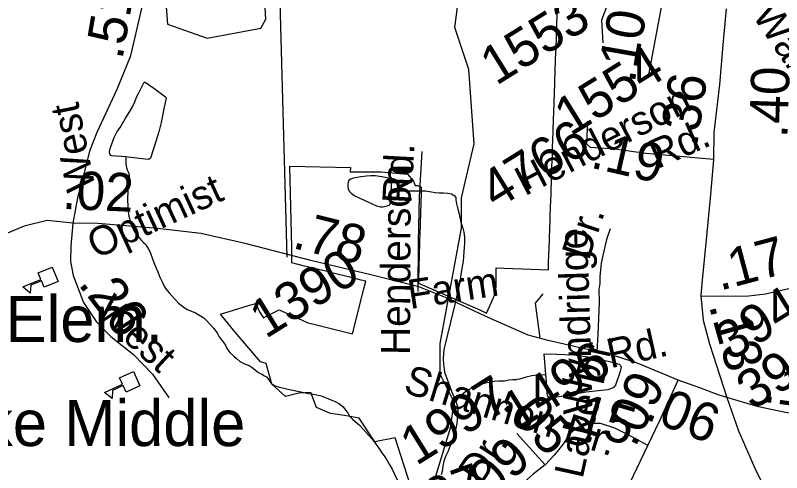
# Model space of a CAD drawing. Extents: x 2001466 to 31450019, y -30647475 to 847247.
# Drawn here: x 2071076 to 2076073, y 694657 to 697636 of the extents above; entities that cross this region are included whole.
import ezdxf

# ---------------------------------------------------------------- set-up
doc = ezdxf.new("R2010")
doc.units = 0
for name, color, linetype in [('Exist Boundary Political City Limit New', 7, 'Continuous'), ('Exist Cultural Educational Facility Elementary CELL', 7, 'Continuous'), ('Exist Cultural Educational Facility High Label', 7, 'Continuous'), ('Exist Hydrographic Misc Water Feature', 7, 'Continuous'), ('Exist Road Non-System Type 51', 7, 'Continuous'), ('Exist Road Non-System Type 51 Label', 7, 'Continuous'), ('Exist Road Secondary Mileage Hundredths English Label', 7, 'Continuous'), ('Exist Road Secondary Type 51 Attributed', 7, 'Continuous'), ('Exist Road Secondary Type 51 Label', 7, 'Continuous'), ('Exist Road Secondary Type 51 Number Label', 7, 'Continuous'), ('Map Preparation Boundary City Limit Buffer Line', 7, 'Continuous')]:
    doc.layers.add(name, color=color, linetype=linetype)

msp = doc.modelspace()

# ---------------------------------------------------------------- linework, layer by layer
at = {"layer": 'Exist Boundary Political City Limit New'}
for points in [[(2074599.4, 697347.9), (2074602.1, 697428.1), (2074604.2, 697488.7), (2074604.9, 697508.2), (2074607.6, 697588.2), (2074610.5, 697668)], [(2073650.9, 694580.4), (2073552, 694882.9), (2073419.4, 694856.8), (2073317.4, 695010.8), (2073221.4, 695028.8), (2073131.1, 695042.9), (2073039.5, 695082.1), (2073002.2, 695177.9), (2072924.5, 695174.2), (2072837.9, 695151.9), (2072749.4, 695232.5), (2072712, 695367.1), (2072673.9, 695379.7), (2072508.8, 695571), (2072414.6, 695690.1), (2072597.4, 695745.2), (2072645.2, 695759.7), (2072654.2, 695734.6), (2072659.6, 695722.3), (2072672.1, 695698.8), (2072679.2, 695687.4), (2072695, 695665.9), (2072796.2, 695718.2), (2072918.9, 695662.9), (2072984.1, 695633.4), (2073022.9, 695623.7), (2073275, 695560.2), (2073349.2, 695855.2), (2073361.5, 695903.6), (2073330.2, 695911.2), (2073256.5, 695929.4), (2073182.8, 695947.8), (2073112.9, 695965.2), (2073108.4, 695966.3), (2073035.5, 695984.5), (2073000.8, 695993.1), (2072961.5, 696002.9), (2072879, 696023.2), (2072879.2, 696100), (2072878.9, 696124.2), (2072864.9, 696653.8), (2073260.6, 696645.8), (2073259.8, 696616.7), (2073461.2, 696616.6), (2073633.5, 696601.1), (2073671.6, 696554.7), (2073683.2, 696528.1), (2073701.5, 696527.6), (2073722.8, 696515.6), (2073721.8, 696477), (2073716.2, 696287), (2073715.2, 696256), (2073714.4, 696227.1), (2073705.6, 695919.2), (2073705.4, 695911.8), (2073704.8, 695890.8), (2074108.8, 695714.6), (2074149.2, 695695.8), (2074170.2, 695743.6), (2074194.2, 695798.8), (2074197.5, 695806.7), (2074200.5, 695815.1), (2074203.5, 695824.7), (2074206.1, 695835.4), (2074208.2, 695846.1), (2074209.8, 695856.1), (2074210.6, 695866), (2074211.1, 695879.4), (2074211.6, 695990.4), (2074263.5, 695988.9), (2074552.1, 695978), (2074553.8, 696025.1), (2074555.6, 696078), (2074558.5, 696163.4), (2074559.4, 696187.2), (2074563.2, 696301.9), (2074564, 696322.8), (2074566.2, 696388), (2074567.8, 696430.2), (2074569.2, 696474.1), (2074569.9, 696493.1), (2074572.2, 696560.1), (2074575.1, 696646.1), (2074578.1, 696732.2), (2074579.9, 696781), (2074581.1, 696819.4), (2074585.8, 696952.4), (2074587.8, 697009.8), (2074593.9, 697189.1), (2074594.6, 697211.3), (2074596.6, 697267.8), (2074599.4, 697347.9)]]:
    msp.add_lwpolyline(points, dxfattribs=at)
at = {"layer": 'Exist Cultural Educational Facility Elementary CELL'}
for points in [[(2071354.7, 695902), (2071264.2, 695864.4), (2071246.6, 695906.9), (2071177.2, 695878.2), (2071172.9, 695825.4), (2071124.2, 695866.5), (2071242.9, 695915.8), (2071225.3, 695958.3), (2071315.7, 695995.9)], [(2071887.1, 695221.9), (2071797.9, 695181.6), (2071779, 695223.6), (2071710.5, 695192.8), (2071707.7, 695139.9), (2071657.8, 695179.6), (2071775, 695232.4), (2071756.1, 695274.3), (2071845.4, 695314.6)]]:
    msp.add_lwpolyline(points, close=True, dxfattribs=at)
at = {"layer": 'Exist Hydrographic Misc Water Feature'}
for points in [[(2073669.2, 694148), (2073914, 694948.9), (2073938, 695115.7), (2073845.9, 695298), (2073845.9, 695498.2), (2073986, 696249.9), (2073986, 696446.8), (2074069, 696799.4), (2074033.9, 697282.4), (2073942.1, 697556.6), (2074016.1, 698122.6), (2074223, 698630.2), (2074223, 698899.3), (2074256, 698941.2)], [(2072326.1, 697487.8), (2072676.1, 697552.8), (2072709.1, 697611.2), (2072700.1, 697762.3), (2072358.1, 697985.8), (2072366.1, 698185.8), (2072241.2, 698270.4), (2072125.1, 698203.8), (2072033.1, 698028.6), (2072068.1, 697578.4), (2072326.1, 697487.8)], [(2071797.2, 696714.1), (2071703.3, 696720.2), (2071699, 696722.1), (2071693.1, 696731.9), (2071689, 696745.9), (2071691, 696758.2), (2071697, 696775.9), (2071720.8, 696840), (2071737.2, 696874.1), (2071759.1, 696906), (2071792.7, 696962.2), (2071818.8, 697004.1), (2071838.9, 697040.4), (2071854.9, 697072.4), (2071866.6, 697102.3), (2071880.5, 697132.2), (2071916.4, 697200.2), (2071922.5, 697200.5), (2071978.5, 697162.4), (2072054.4, 697104.6), (2072058.7, 697096.7), (2072046.4, 697038.5), (2072026.7, 696938.5), (2072010.9, 696876.4), (2071992.9, 696814.6), (2071957, 696706.5), (2071949.2, 696698.3), (2071943, 696696.4), (2071811.4, 696712.3), (2071797.2, 696714.1)], [(2071797.2, 696714.1), (2071795.6, 696704.2), (2071797.2, 696668.2), (2071801.3, 696644.1), (2071805.4, 696628.5), (2071811.4, 696616.2), (2071815.3, 696606.3), (2071817.3, 696590.1), (2071817.5, 696576.3), (2071813.6, 696530.2), (2071809.5, 696490.3), (2071807.9, 696436.2), (2071810, 696390.1), (2071811.8, 696358.2), (2071815.7, 696328.4), (2071826.2, 696288.2), (2071838, 696258.5), (2071854, 696226.4), (2071876.4, 696194.3), (2071897.9, 696168.6), (2071912.1, 696156.4), (2071926.4, 696142.4), (2071934.2, 696130.8), (2071938.3, 696122.8), (2071950.4, 696102.7), (2071958.6, 696080.8), (2071978.5, 696026.7), (2071994.7, 695988.9), (2072004.8, 695964.7), (2072018.7, 695930.9), (2072034.7, 695894.8), (2072048.6, 695866.7), (2072054.8, 695856.9), (2072079, 695828.9), (2072096.8, 695809.1), (2072121, 695782.8), (2072140.7, 695761.1), (2072175.2, 695735.3), (2072197.1, 695719.3), (2072213.1, 695713.3), (2072250.8, 695697.4), (2072283, 695679.1), (2072305, 695665.3), (2072323.2, 695647.5), (2072368.9, 695597.6), (2072391.1, 695567.4), (2072405.2, 695541.8), (2072419.2, 695521.8), (2072433.3, 695503.9), (2072445.4, 695487.8), (2072451.2, 695473.6), (2072461.2, 695457.8), (2072475.3, 695439.9), (2072499.8, 695415.9), (2072517.4, 695399.8), (2072537.3, 695383.9), (2072569.7, 695366), (2072601.7, 695353.8), (2072619.7, 695342.2), (2072639.6, 695326.2), (2072651.9, 695316.2), (2072665.8, 695308), (2072683.7, 695298.4), (2072701.7, 695288.3), (2072713.4, 695280.1), (2072723.9, 695268.4), (2072733.7, 695254.3), (2072741.5, 695242.2), (2072746, 695238.3), (2072755.7, 695230.3), (2072769.8, 695222.5), (2072797.9, 695212.5), (2072863.9, 695198.5), (2072937.7, 695182.8), (2072988, 695172.8), (2073031.7, 695164.9), (2073070, 695157.1), (2073102, 695145), (2073129.7, 695133), (2073161.9, 695119.2), (2073185.7, 695107.1), (2073203.7, 695095), (2073213.9, 695085.4), (2073224, 695071.3), (2073232.2, 695059.1), (2073245.7, 695041.2), (2073255.8, 695025.5), (2073264, 695015.3), (2073274.2, 695005.3), (2073291.9, 694989.6), (2073317.9, 694967.4), (2073346.2, 694937.6), (2073378, 694901.5), (2073404, 694871.6), (2073428.4, 694839.5), (2073450.4, 694809.9), (2073466.2, 694785.9), (2073480.3, 694765.9), (2073500.4, 694735.7), (2073518.9, 694705.8)], [(2073527.3, 696475.4), (2073527.3, 696485.5), (2073531.2, 696559.6), (2073527.3, 696569.5), (2073521.1, 696573.3), (2073501.4, 696577.5), (2073464.9, 696583.4), (2073422.9, 696589.4), (2073393.2, 696589.4), (2073366.9, 696587.3), (2073329.4, 696583.3), (2073281.2, 696575.2), (2073261.1, 696568.8), (2073249.2, 696556.9), (2073243.5, 696537.1), (2073243.3, 696518.8), (2073247.4, 696504.8), (2073253.1, 696491), (2073265.2, 696477), (2073285.5, 696462.9), (2073321.6, 696445.3), (2073375.5, 696421.3), (2073431.5, 696395.4), (2073457.8, 696389.4), (2073471.7, 696389.3), (2073481.3, 696391.5), (2073499.6, 696395.6), (2073513.3, 696399.6), (2073517.4, 696403.5), (2073523.6, 696419.6), (2073527.3, 696475.4)], [(2073527.3, 696475.4), (2073549, 696483.4), (2073571.4, 696489.8), (2073601.3, 696491.7), (2073651.1, 696491.9), (2073709.4, 696492), (2073751, 696492.2), (2073789.1, 696486), (2073813.1, 696482), (2073839.2, 696480.1), (2073867.2, 696480.3), (2073897, 696478.2), (2073919.5, 696472.3), (2073931.2, 696466.1), (2073937.4, 696462.3), (2073949.5, 696448.3)], [(2073949.5, 696448.3), (2073949.3, 696434.1), (2073953.4, 696408.3), (2073961.4, 696374.3), (2073969.4, 696340.3), (2073981.5, 696288.5), (2073985.4, 696276.5), (2073993.6, 696248.6), (2073999.9, 696222.5), (2074005.9, 696190.3), (2074005.9, 696148.5), (2074003.8, 696126.6), (2073996, 696034.4), (2073984.1, 695962.4), (2073974.3, 695898.6), (2073962.4, 695842.4), (2073942.3, 695752.5), (2073914.8, 695646.4), (2073894.7, 695556.6), (2073881, 695502.3), (2073871.1, 695458.3), (2073867, 695430.6), (2073865, 695398.4), (2073867.4, 695364.4), (2073875.4, 695310.4), (2073893.5, 695258.6), (2073919.7, 695188.5), (2073943.7, 695128.5), (2073947.8, 695120.6)], [(2074534.7, 695293.3), (2074524.6, 695431.1), (2074606.5, 695429.6), (2074718.4, 695423.6), (2074764.1, 695417.9), (2074824.6, 695409.9), (2074950.5, 695380.3), (2075014.3, 695362.5), (2075022.3, 695354.8), (2075026.6, 695344.8), (2075020.9, 695314.9), (2074990.7, 695226.6), (2074977, 695210.4), (2074962.8, 695204.4), (2074939.1, 695196.3), (2074879, 695190.4), (2074797.4, 695180), (2074749.2, 695171.9), (2074693, 695161.8), (2074607.5, 695147.6), (2074571, 695143.4), (2074559.3, 695145.1), (2074549.2, 695153.2), (2074543.3, 695169.1), (2074537.1, 695279.1), (2074534.7, 695293.3)], [(2074534.7, 695293.3), (2074511.1, 695291.2), (2074481, 695291.3), (2074444.9, 695287), (2074406.9, 695279), (2074362.9, 695266.6), (2074345.2, 695262.8), (2074341.1, 695260.6)], [(2074341.1, 695260.6), (2074321, 695260.7), (2074293.1, 695258.5), (2074264.8, 695252.6), (2074229.2, 695252.8), (2074199.2, 695250.8), (2074163.3, 695244.9), (2074139.3, 695238.8), (2074111.3, 695230.9), (2074081.5, 695220.8), (2074059.4, 695210.7), (2074027.4, 695194.9), (2074009.3, 695180.6), (2073979.4, 695156.8), (2073959.5, 695136.7), (2073947.8, 695120.6)], [(2073947.8, 695120.6), (2073957.7, 695094.8), (2073961.8, 695076.7), (2073962, 695056.8), (2073959.9, 695026.7), (2073954, 694976.5), (2073946, 694932.7), (2073940.2, 694900.7), (2073934.1, 694882.6), (2073926.1, 694862.7), (2073910.3, 694826.5), (2073896.2, 694792.6), (2073880.2, 694762.5), (2073870.5, 694732.3), (2073864.4, 694700.5), (2073860.5, 694674.7), (2073852.5, 694642.6)], [(2073518.9, 694705.8), (2073532.8, 694679.7), (2073546.3, 694652.1), (2073570.9, 694600.1), (2073584.5, 694570.1), (2073598.6, 694532.2), (2073611.1, 694494.2), (2073623, 694456.3), (2073635.1, 694414.4), (2073643.1, 694376.2), (2073650.9, 694338.1), (2073661.2, 694300.1), (2073667.3, 694258.2), (2073673.3, 694230.1), (2073679, 694208.1)]]:
    msp.add_lwpolyline(points, dxfattribs=at)
at = {"layer": 'Exist Road Non-System Type 51'}
for points in [[(2071978, 698723.1), (2072149.8, 698706.3), (2072225.5, 698692.7), (2072283.2, 698677.5), (2072320.9, 698664.8), (2072376.5, 698645.6), (2072459.7, 698605.9), (2072501.3, 698583.1), (2072540.6, 698550.3), (2072575.9, 698517.6), (2072603.2, 698481), (2072624.6, 698454.6), (2072649.6, 698404.1), (2072710.9, 698127.8), (2072797.3, 697801), (2072799.7, 697721), (2072846.1, 696060.2)], [(2073725.8, 696748.1), (2073709.8, 696454.4), (2073701.8, 696160.6), (2073700.4, 695837.4)], [(2074954, 696246.1), (2074930.1, 696174.6), (2074906.2, 696071.1), (2074897.2, 696021.3), (2074892.3, 695977.4), (2074887.4, 695933.5), (2074886.5, 695889.5), (2074881.7, 695849.6), (2074884, 695767.6), (2074873.5, 695557.2), (2074867.9, 695444.7)], [(2074515, 695821.3), (2074465.2, 695760.3), (2074495.2, 695532.2)]]:
    msp.add_lwpolyline(points, dxfattribs=at)
at = {"layer": 'Exist Road Secondary Type 51 Attributed'}
for points in [[(2071993.3, 699020.5), (2071982, 698840.1), (2071972.1, 698548.6), (2071953.8, 698191.1), (2071952.6, 697933.1), (2071936.3, 697817.6), (2071895.7, 697671.1), (2071845.6, 697456.1), (2071824.9, 697365.3), (2071738.5, 697151.9), (2071608, 696873.2), (2071558.7, 696752.1), (2071521.7, 696600.8), (2071480.7, 696448), (2071451.7, 696282.8)], [(2075293.1, 697723.6), (2075154.7, 697752.3), (2075054.4, 697765), (2074987.6, 697742.8), (2074933.5, 697695), (2074898.4, 697604.2), (2074908, 697457.7)], [(2075293.1, 697723.6), (2075204, 697249)], [(2075712.5, 697677.5), (2075691.8, 697467.2), (2075667.9, 697185.3), (2075630.5, 696873.2), (2075628.9, 696696.4)], [(2075628.9, 696696.4), (2075186.5, 696736.2), (2074985.2, 696763.3), (2074827.6, 696776), (2074803.7, 696796.7), (2074810.1, 696946.4)], [(2075628.9, 696696.4), (2075609.8, 696468.7), (2075584.4, 696218.6), (2075551.8, 695888.9), (2075547, 695807.7)], [(2071451.7, 696282.8), (2071283, 696299.5), (2071133, 696263.1), (2070901.9, 696166.8), (2070643.1, 696087.9), (2070475.8, 696068.9), (2070292.8, 696078.4), (2070109.7, 696097.3), (2069898.3, 696087.9), (2069524.3, 696037.3), (2069219.7, 695988.4), (2069038.3, 695990), (2068650.9, 696040.5), (2068546.8, 696058.9), (2068425.2, 696078)], [(2071451.7, 696282.8), (2071437.7, 696132.2), (2071436.1, 696032.7), (2071453.5, 695941.2), (2071480.3, 695866.9), (2071521.3, 695765.9), (2071603, 695641.9), (2071699.3, 695543.2), (2071846, 695427.2), (2071970.7, 695297.7), (2072074.8, 695147.7), (2072077.3, 695143.2)], [(2075397.9, 695258.1), (2075138, 695367), (2075004.2, 695411.2), (2074843.3, 695450.7), (2074551.4, 695517), (2074419.6, 695552.6), (2074139.1, 695675.7), (2073881.9, 695797.3), (2073706.7, 695866.8), (2073393.5, 695945), (2073011.2, 696036.6), (2072575.7, 696150.2), (2072284.6, 696215), (2072003.7, 696246.6), (2071613.9, 696278.9), (2071451.7, 696282.8)], [(2075547, 695807.7), (2075648.8, 695806.1), (2075857.3, 695809.3), (2075968.7, 695822), (2076148.6, 695863.5), (2076347.5, 695928.8), (2076477.6, 695975.7)], [(2075547, 695807.7), (2075561.3, 695650), (2075602.7, 695495.6), (2075716.7, 695146.7)], [(2075200.1, 694834.2), (2075276.6, 694992.9), (2075397.9, 695258.1)], [(2075716.7, 695146.7), (2075658.3, 695163.3), (2075540, 695208.3), (2075397.9, 695258.1)], [(2076804.7, 694994.4), (2076510, 695003.8), (2076269, 695021.2), (2076098.6, 695049.6), (2075921.8, 695085.9), (2075716.7, 695146.7)], [(2075716.7, 695146.7), (2075792.6, 694929), (2075899.2, 694685.8), (2076139.8, 694201), (2076322.9, 693806.2), (2076466.5, 693492)], [(2075200.1, 694834.2), (2075082.1, 694899), (2074984.3, 694946.4), (2074892.8, 694977.9), (2074817, 694977.9), (2074735, 694947.9), (2074692.4, 694910), (2074646.6, 694839), (2074589.8, 694769.5), (2074531.4, 694707.9)], [(2074531.4, 694707.9), (2074345.6, 694910.8)], [(2075764.8, 693527.4), (2075370.5, 693558.3), (2075114.9, 693574.1), (2074970.9, 693591.5), (2074908.6, 693614.4), (2074843.1, 693669.6), (2074797.3, 693757.3), (2074775.2, 693832.3), (2074778.4, 693904.9), (2074816.2, 694026.5), (2074943.7, 694289.5), (2075084.1, 694588.7), (2075200.1, 694834.2)], [(2074531.4, 694707.9), (2074452.5, 694646.3), (2074359, 694565), (2074332.2, 694505.8), (2074314, 694412.6)]]:
    msp.add_lwpolyline(points, dxfattribs=at)
at = {"layer": 'Map Preparation Boundary City Limit Buffer Line'}
for points in [[(2074599.4, 697347.9), (2074602.1, 697428.1), (2074604.2, 697488.7), (2074604.9, 697508.2), (2074607.6, 697588.2), (2074610.5, 697668)], [(2073650.9, 694580.4), (2073552, 694882.9), (2073419.4, 694856.8), (2073317.4, 695010.8), (2073221.4, 695028.8), (2073131.1, 695042.9), (2073039.5, 695082.1), (2073002.2, 695177.9), (2072924.5, 695174.2), (2072837.9, 695151.9), (2072749.4, 695232.5), (2072712, 695367.1), (2072673.9, 695379.7), (2072508.8, 695571), (2072414.6, 695690.1), (2072597.4, 695745.2), (2072645.2, 695759.7), (2072654.2, 695734.6), (2072659.6, 695722.3), (2072672.1, 695698.8), (2072679.2, 695687.4), (2072695, 695665.9), (2072796.2, 695718.2), (2072918.9, 695662.9), (2072984.1, 695633.4), (2073022.9, 695623.7), (2073275, 695560.2), (2073349.2, 695855.2), (2073361.5, 695903.6), (2073330.2, 695911.2), (2073256.5, 695929.4), (2073182.8, 695947.8), (2073112.9, 695965.2), (2073108.4, 695966.3), (2073035.5, 695984.5), (2073000.8, 695993.1), (2072961.5, 696002.9), (2072879, 696023.2), (2072879.2, 696100), (2072878.9, 696124.2), (2072864.9, 696653.8), (2073260.6, 696645.8), (2073259.8, 696616.7), (2073461.2, 696616.6), (2073633.5, 696601.1), (2073671.6, 696554.7), (2073683.2, 696528.1), (2073701.5, 696527.6), (2073722.8, 696515.6), (2073721.8, 696477), (2073716.2, 696287), (2073715.2, 696256), (2073714.4, 696227.1), (2073705.6, 695919.2), (2073705.4, 695911.8), (2073704.8, 695890.8), (2074108.8, 695714.6), (2074149.2, 695695.8), (2074170.2, 695743.6), (2074194.2, 695798.8), (2074197.5, 695806.7), (2074200.5, 695815.1), (2074203.5, 695824.7), (2074206.1, 695835.4), (2074208.2, 695846.1), (2074209.8, 695856.1), (2074210.6, 695866), (2074211.1, 695879.4), (2074211.6, 695990.4), (2074263.5, 695988.9), (2074552.1, 695978), (2074553.8, 696025.1), (2074555.6, 696078), (2074558.5, 696163.4), (2074559.4, 696187.2), (2074563.2, 696301.9), (2074564, 696322.8), (2074566.2, 696388), (2074567.8, 696430.2), (2074569.2, 696474.1), (2074569.9, 696493.1), (2074572.2, 696560.1), (2074575.1, 696646.1), (2074578.1, 696732.2), (2074579.9, 696781), (2074581.1, 696819.4), (2074585.8, 696952.4), (2074587.8, 697009.8), (2074593.9, 697189.1), (2074594.6, 697211.3), (2074596.6, 697267.8), (2074599.4, 697347.9)]]:
    msp.add_lwpolyline(points, dxfattribs=at)

# ---------------------------------------------------------------- texts
at = {"layer": 'Exist Cultural Educational Facility High Label'}
for s, p in [('West Lake Elem.', (2069005.8, 695508.2)), ('West Lake Middle', (2069387.5, 694829.9))]:
    msp.add_text(s, height=300, dxfattribs=at).set_placement(p)
at = {"layer": 'Exist Road Non-System Type 51 Label'}
for s, rotation, p in [('Rd.', 86.8814, (2073657.8, 696404.5)), ('Henderson', 89.7516, (2073649.4, 695422.6)), ('Dr.', 71.5723, (2074815.3, 696033.1)), ('Wyndridge', 91.6217, (2074840.4, 695039.9)), ('West', 317.1619, (2071590.3, 695693.1))]:
    msp.add_text(s, height=190, rotation=rotation, dxfattribs=at).set_placement(p)
at = {"layer": 'Exist Road Secondary Mileage Hundredths English Label'}
for s, rotation, p in [('.51', 80.297, (2071773.8, 697342.3)), ('.10', 80.101, (2075113.5, 697190.1)), ('.40', 88.0237, (2076110, 696833.7)), ('.36', 81.5243, (2075521.3, 696777.6)), ('.19', 347.0107, (2074818.9, 696645.3)), ('.02', 357.5391, (2071378.5, 696375.6)), ('.78', 346.0375, (2072875.5, 696122.1)), ('.17', 14.9218, (2075670.6, 695841.1)), ('.26', 307.7274, (2071480.3, 695885.3)), ('.13', 285.687, (2075597.4, 695744.9)), ('.19', 352.49, (2075942.5, 695119.2)), ('.09', 63.9657, (2075116.9, 694814.9)), ('.06', 338.905, (2075170.9, 695010.2)), ('.05', 312.2217, (2074241.4, 695093.2)), ('.15', 343.4806, (2074628.3, 694962.5)), ('.09', 43.0663, (2074113.2, 694412.8)), ('.07', 19.689, (2073715.9, 694332.9))]:
    msp.add_text(s, height=250, rotation=rotation, dxfattribs=at).set_placement(p)
at = {"layer": 'Exist Road Secondary Type 51 Label'}
for s, rotation, p in [('Wanstraw', 303.8757, (2075877.2, 697637.9)), ('Henderson', 27.4021, (2074399, 696455.7)), ('West', 101.3874, (2071600, 696510.2)), ('Rd.', 23.9315, (2075262.6, 696633.1)), ('Optimist', 24.8051, (2071601.4, 696046.2)), ('Farm', 8.6971, (2073650.3, 695722.5)), ('Rd.', 12.526, (2074957.2, 695336.1)), ('Meadow Lake Dr.', 77.546, (2074552.4, 693605.4)), ('Shannon Dr.', 342.9613, (2073599.8, 695180.9)), ('Steven Dr.', 56.8646, (2073642.2, 693848.9))]:
    msp.add_text(s, height=190, rotation=rotation, dxfattribs=at).set_placement(p)
at = {"layer": 'Exist Road Secondary Type 51 Number Label'}
for s, p in [('1553', (2074212, 697175.3)), ('1554', (2074695.4, 696843.5)), ('4766', (2074210.1, 696367.3)), ('1390', (2072708.1, 695525.4)), ('3942', (2075739.7, 695378.6)), ('3943', (2075882.1, 695059.8)), ('1496', (2074348.5, 694924.7)), ('1997', (2073689.9, 694698.1))]:
    msp.add_text(s, height=250, rotation=31.918, dxfattribs=at).set_placement(p)

doc.saveas('drawing.dxf')
